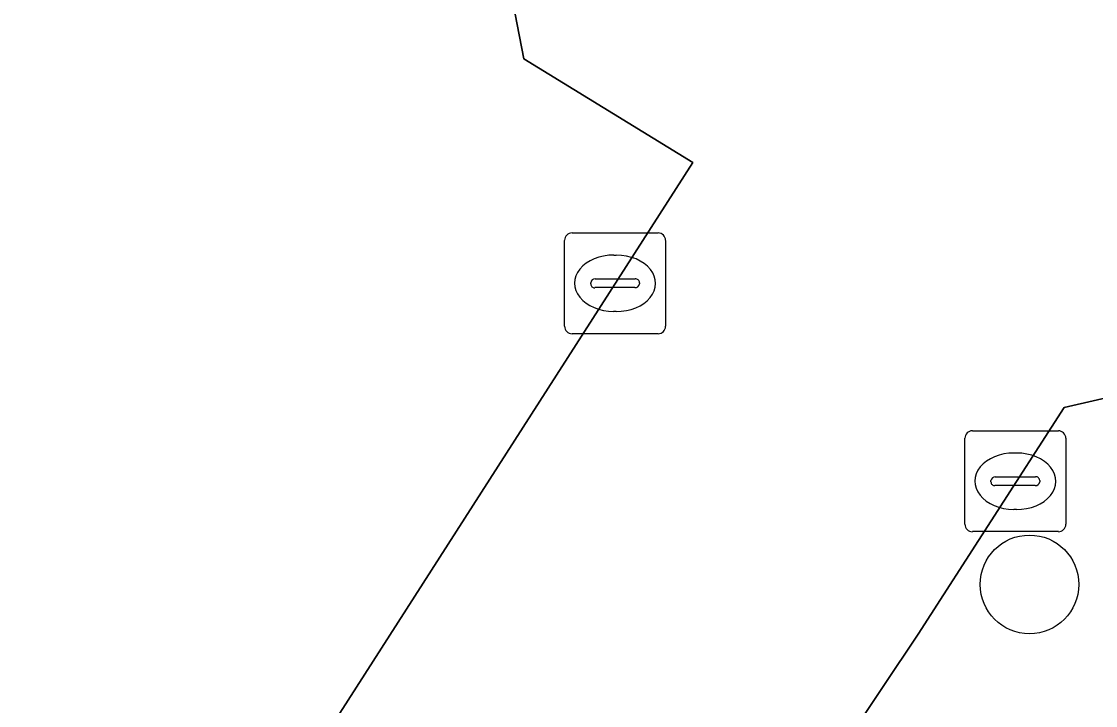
# Model space of a CAD drawing. Extents: x 160663 to 161506, y 382245 to 383291.
# Drawn here: x 161128.8 to 161139.44, y 383119.95 to 383126.73 of the extents above; entities that cross this region are included whole.
import ezdxf

# ---------------------------------------------------------------- set-up
doc = ezdxf.new("R2010")
doc.units = 0
for name, color, linetype in [('IMGEO_Boom', 7, 'Continuous'), ('IMGEO_Kolk', 7, 'Continuous'), ('IMGEO_Voetpad_open', 7, 'Continuous'), ('IMGEO_Woonerf_open', 7, 'Continuous')]:
    doc.layers.add(name, color=color, linetype=linetype)

msp = doc.modelspace()

# ---------------------------------------------------------------- linework, layer by layer
at = {"layer": 'IMGEO_Boom'}
msp.add_circle((161138.785, 383121.15), 0.489, dxfattribs=at)
at = {"layer": 'IMGEO_Kolk'}
for p, q in [((161134.253, 383124.635), (161135.105, 383124.635)), ((161134.178, 383123.709), (161134.178, 383124.561)), ((161135.179, 383124.561), (161135.179, 383123.709)), ((161134.666, 383124.415), (161134.691, 383124.415)), ((161134.48, 383124.178), (161134.878, 383124.178)), ((161134.437, 383124.129), (161134.437, 383124.141)), ((161134.875, 383124.092), (161134.477, 383124.092)), ((161134.921, 383124.141), (161134.921, 383124.129)), ((161134.689, 383123.855), (161134.664, 383123.855)), ((161135.105, 383123.635), (161134.253, 383123.635)), ((161138.219, 383122.673), (161139.071, 383122.673)), ((161138.144, 383121.747), (161138.144, 383122.599)), ((161139.145, 383122.599), (161139.145, 383121.747)), ((161138.632, 383122.453), (161138.657, 383122.453)), ((161138.403, 383122.167), (161138.403, 383122.179)), ((161138.446, 383122.216), (161138.844, 383122.216)), ((161138.887, 383122.179), (161138.887, 383122.167)), ((161138.841, 383122.13), (161138.443, 383122.13)), ((161138.655, 383121.893), (161138.63, 383121.893)), ((161139.071, 383121.673), (161138.219, 383121.673))]:
    msp.add_line(p, q, dxfattribs=at)
for points in [[(161134.253, 383124.635), (161135.105, 383124.635)], [(161134.178, 383123.709), (161134.178, 383124.561)], [(161135.179, 383124.561), (161135.179, 383123.709)], [(161135.105, 383123.635), (161134.253, 383123.635)], [(161138.219, 383122.673), (161139.071, 383122.673)], [(161138.144, 383121.747), (161138.144, 383122.599)], [(161139.145, 383122.599), (161139.145, 383121.747)], [(161139.071, 383121.673), (161138.219, 383121.673)]]:
    msp.add_lwpolyline(points, dxfattribs=at)
for centre, radius, start, end in [((161134.255, 383124.559), 0.0765, 91.552, 178.448), ((161134.255, 383124.559), 0.0765, 91.552, 178.448), ((161135.103, 383124.559), 0.0765, 1.552, 88.448), ((161135.103, 383124.559), 0.0765, 1.552, 88.448), ((161134.477, 383124.138), 0.0403, 85.8775, 175.7526), ((161134.882, 383124.14), 0.0386, 1.7309, 96.639), ((161134.474, 383124.128), 0.0366, 178.938, 274.7102), ((161134.878, 383124.135), 0.043, 264.8664, 352.4533), ((161134.255, 383123.711), 0.0765, 181.552, 268.448), ((161134.255, 383123.711), 0.0765, 181.552, 268.448), ((161135.103, 383123.711), 0.0765, 271.552, 358.448), ((161135.103, 383123.711), 0.0765, 271.552, 358.448), ((161138.221, 383122.597), 0.0765, 91.552, 178.448), ((161138.221, 383122.597), 0.0765, 91.552, 178.448), ((161139.069, 383122.597), 0.0765, 1.552, 88.448), ((161139.069, 383122.597), 0.0765, 1.552, 88.448), ((161138.443, 383122.176), 0.0403, 85.8775, 175.7526), ((161138.44, 383122.166), 0.0366, 178.938, 274.7102), ((161138.844, 383122.173), 0.043, 264.8664, 352.4533), ((161138.848, 383122.178), 0.0386, 1.7309, 96.639), ((161138.221, 383121.749), 0.0765, 181.552, 268.448), ((161138.221, 383121.749), 0.0765, 181.552, 268.448), ((161139.069, 383121.749), 0.0765, 271.552, 358.448), ((161139.069, 383121.749), 0.0765, 271.552, 358.448)]:
    msp.add_arc(centre, radius, start, end, dxfattribs=at)
for centre, major_axis, ratio, start_param, end_param in [((161134.665, 383124.135), (-0.387, 0.002), 0.722429, 4.712389, 7.853982), ((161134.69, 383124.135), (-0.39, 0.002), 0.717154, 1.570796, 4.712389), ((161138.631, 383122.173), (-0.387, 0.002), 0.722429, 4.712389, 7.853982), ((161138.656, 383122.173), (-0.39, 0.002), 0.717154, 1.570796, 4.712389)]:
    msp.add_ellipse(centre, major_axis=major_axis, ratio=ratio, start_param=start_param, end_param=end_param, dxfattribs=at)
at = {"layer": 'IMGEO_Voetpad_open'}
for points in [[(161096.232, 383065.041), (161097.948, 383067.723), (161100.236, 383068.269), (161101.27, 383070.058), (161102.587, 383072.301), (161107.023, 383080.092), (161110.056, 383085.418), (161110.781, 383085.656), (161120.09, 383100.134), (161120.161, 383100.245), (161118.207, 383101.501), (161124.761, 383111.696), (161126.716, 383110.439), (161127.839, 383112.186), (161127.679, 383113.208), (161135.448, 383125.333), (161133.773, 383126.361), (161133.469, 383127.948), (161135.792, 383131.655), (161135.611, 383132.118), (161133.742, 383131.385), (161127.933, 383146.199), (161129.801, 383146.932), (161126.39, 383155.632)], [(161128.727, 383097.855), (161128.867, 383098.067), (161130.695, 383100.843), (161132.001, 383103.26), (161135.635, 383109.987), (161135.754, 383110.198), (161135.548, 383110.31), (161135.957, 383110.98), (161135.559, 383111.197), (161136.343, 383112.538), (161137.33, 383113.736), (161137.536, 383113.57), (161143.565, 383123.455), (161144.392, 383124.992), (161143.502, 383124.543), (161141.184, 383123.375), (161139.128, 383122.904), (161137.681, 383120.657), (161129.967, 383109.115), (161130.179, 383108.315), (161124.699, 383099.854)]]:
    msp.add_lwpolyline(points, dxfattribs=at)
at = {"layer": 'IMGEO_Woonerf_open'}
msp.add_lwpolyline([(161133.469, 383127.948), (161133.773, 383126.361), (161135.448, 383125.333), (161127.679, 383113.208), (161127.839, 383112.186), (161126.716, 383110.439), (161121.278, 383101.982), (161122.257, 383102.231), (161124.53, 383100.761), (161124.699, 383099.854), (161130.179, 383108.315), (161129.967, 383109.115), (161137.681, 383120.657), (161139.128, 383122.904), (161141.184, 383123.375), (161143.502, 383124.543), (161144.392, 383124.992), (161145.396, 383126.558), (161145.902, 383126.174), (161147.93, 383128.951)], dxfattribs=at)

doc.saveas('drawing.dxf')
